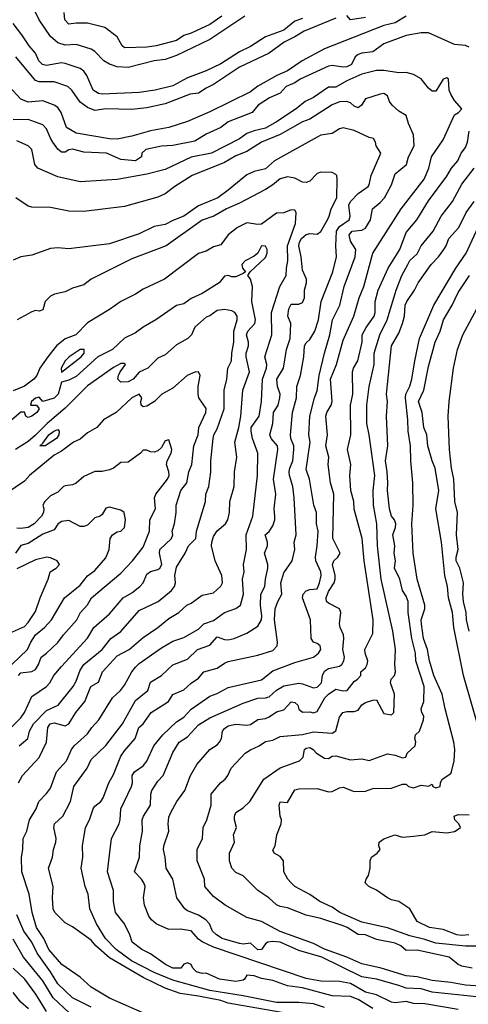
# Model space of a CAD drawing. Header units: metres. Extents: x -46681 to -43747, y -240911 to -237677.
# Tile 300 of 656: x -44973 to -44912, y -239623 to -239490. Entities that reach past the tile are written whole.
import ezdxf

# ---------------------------------------------------------------- set-up
doc = ezdxf.new("R2010")
doc.units = ezdxf.units.M
doc.layers.add('CONTOUR_INDEX', color=1, linetype='Continuous')
doc.layers.add('CONTOUR_INTER', color=3, linetype='Continuous')

msp = doc.modelspace()

# ---------------------------------------------------------------- linework, layer by layer
at = {"layer": 'CONTOUR_INDEX'}
for points, elevation in [([(-44945.47, -239490.02), (-44947.1, -239491.12), (-44949.6, -239492.31), (-44950.6, -239492.63), (-44951.6, -239493.28), (-44954.32, -239494.02), (-44955.6, -239494.21), (-44958.6, -239494.28), (-44958.92, -239494.02), (-44959.6, -239492.82), (-44961.23, -239491.52), (-44963.6, -239490.95), (-44965.1, -239490.96), (-44966.1, -239491.11), (-44966.64, -239490.52), (-44966.74, -239489.52)], 90), ([(-44912.1, -239494.18), (-44912.6, -239493.99), (-44914.1, -239493.85), (-44917.6, -239492.28), (-44918.6, -239492.26), (-44920.6, -239492.62), (-44923.6, -239493.73), (-44925.1, -239494.84), (-44926.6, -239495), (-44927.1, -239495.19), (-44927.49, -239495.52), (-44927.99, -239496.52), (-44928.6, -239496.83), (-44929.1, -239496.88), (-44930.6, -239496.66), (-44931.1, -239496.77), (-44934.89, -239498.52), (-44935.6, -239499.01), (-44936.77, -239499.52), (-44937.6, -239500.41), (-44939.03, -239501.02), (-44940.55, -239502.02), (-44941.37, -239503.02), (-44944.6, -239504.26), (-44945.6, -239505.04), (-44947.6, -239505.94), (-44949.1, -239506.89), (-44952.1, -239507.46), (-44953.6, -239507.55), (-44955.72, -239508.02), (-44956.24, -239508.52), (-44956.29, -239509.02), (-44957.1, -239509.53), (-44959.1, -239509.36), (-44961.04, -239508.52), (-44964.1, -239508.35), (-44965.6, -239507.96), (-44966.1, -239508.06), (-44966.6, -239508.36), (-44967.1, -239508.39), (-44967.6, -239507.97), (-44968.26, -239507.02), (-44968.6, -239506.5), (-44969.1, -239505.2), (-44969.6, -239504.69), (-44971.6, -239503.98), (-44973.6, -239503.99)], 85), ([(-44911.1, -239622.38), (-44917.1, -239621.76), (-44918.6, -239621.32), (-44920.6, -239621.24), (-44921.6, -239620.85), (-44924.6, -239620.02), (-44926.6, -239619.7), (-44931.97, -239617.02), (-44935.1, -239616.12), (-44937.6, -239615.02), (-44938.6, -239614.93), (-44939.26, -239615.02), (-44939.6, -239615.23), (-44940.1, -239616.02), (-44940.6, -239616.05), (-44941.6, -239615.16), (-44942.6, -239615.27), (-44943.1, -239615.2), (-44945.42, -239614.52), (-44946.2, -239614.02), (-44946.72, -239613.52), (-44947.12, -239612.52), (-44947.62, -239612.02), (-44948.6, -239611.37), (-44950.1, -239610.79), (-44950.48, -239610.52), (-44951.55, -239609.02), (-44952.1, -239606.52), (-44952.97, -239605.02), (-44953.11, -239603.52), (-44953.34, -239602.52), (-44953.29, -239602.02), (-44952.64, -239600.02), (-44952.73, -239599.02), (-44952.6, -239598.16), (-44952.37, -239597.52), (-44951.52, -239596.02), (-44950.45, -239594.52), (-44949.68, -239592.52), (-44948.86, -239591.02), (-44947.1, -239589.01), (-44946.1, -239588.37), (-44945.8, -239588.02), (-44945.51, -239587.52), (-44945.37, -239586.52), (-44945.1, -239586.15), (-44944.6, -239585.83), (-44943.6, -239585.59), (-44942.1, -239585.73), (-44941.6, -239585.61), (-44940.6, -239584.96), (-44939.6, -239584.8), (-44939.1, -239584.6), (-44938.1, -239583.91), (-44937.1, -239583.63), (-44936.1, -239582.58), (-44935.6, -239582.65), (-44935.23, -239583.02), (-44935.1, -239583.57), (-44934.6, -239583.98), (-44933.6, -239583.9), (-44933.1, -239584.05), (-44932.6, -239583.87), (-44931.59, -239582.02), (-44931.1, -239581.52), (-44930.1, -239580.88), (-44929.1, -239581.09), (-44928.58, -239581.02), (-44927.6, -239579.81), (-44927.15, -239579.52), (-44926.72, -239579.02), (-44926.7, -239578.52), (-44926.1, -239577.96), (-44925.86, -239577.52), (-44925.76, -239577.02), (-44926.13, -239576.02), (-44926.18, -239575.52), (-44925.1, -239573.36), (-44925.07, -239571.52), (-44926.29, -239563.52), (-44926.53, -239560.52), (-44927.6, -239556.57), (-44927.68, -239555.52), (-44928.06, -239554.02), (-44928.21, -239552.02), (-44928.09, -239550.52), (-44928.51, -239548.52), (-44928.09, -239546.52), (-44928.13, -239542.52), (-44927.78, -239541.02), (-44927.83, -239538.02), (-44927.73, -239537.52), (-44927.11, -239536.52), (-44926.56, -239534.02), (-44926.54, -239533.02), (-44926.02, -239532.02), (-44924.94, -239530.52), (-44924.8, -239530.02), (-44924.79, -239528.52), (-44924.39, -239527.02), (-44923.01, -239524.02), (-44921.45, -239521.52), (-44920.6, -239519.22), (-44919.15, -239517.52), (-44917.6, -239514.92), (-44915.1, -239511.59), (-44914.5, -239510.52), (-44913.65, -239509.52), (-44913.17, -239508.52), (-44912.6, -239507.74), (-44912.34, -239507.02), (-44912.12, -239505.52)], 85), ([(-44955.1, -239625.02), (-44960.6, -239622.59), (-44963.1, -239621.1), (-44964.6, -239619.76), (-44967.03, -239618.02), (-44968.8, -239616.02), (-44969.48, -239614.52), (-44970.46, -239613.02), (-44971.07, -239611.02), (-44971.47, -239608.52), (-44972.44, -239605.52), (-44972.49, -239603.52), (-44972.32, -239602.52), (-44972.28, -239601.02), (-44971.79, -239600.02), (-44971.4, -239598.52), (-44970.52, -239597.02), (-44970.15, -239596.02), (-44969.1, -239594.93), (-44968.6, -239594.22), (-44967.78, -239592.02), (-44966.41, -239590.52), (-44965.76, -239589.02), (-44965.39, -239588.52), (-44963.6, -239586.91), (-44962.99, -239586.02), (-44962.06, -239585.02), (-44960.2, -239582.02), (-44959.15, -239581.02), (-44958.6, -239580.31), (-44957.61, -239578.52), (-44957.1, -239577.87), (-44956.6, -239577.4), (-44953.6, -239575.29), (-44952.1, -239574.39), (-44950.6, -239573.88), (-44948.6, -239572.74), (-44947.88, -239572.02), (-44946.6, -239571.61), (-44945.1, -239570.53), (-44943.6, -239569.98), (-44942.95, -239569.52), (-44942.55, -239568.02), (-44942.68, -239566.02), (-44942.46, -239565.02), (-44942.56, -239564.02), (-44942.13, -239562.02), (-44942.17, -239560.02), (-44941.3, -239557.52), (-44940.66, -239552.02), (-44940.61, -239549.02), (-44941.31, -239547.02), (-44941.53, -239546.02), (-44941.5, -239545.52), (-44940.42, -239544.02), (-44940.11, -239542.02), (-44940, -239539.02), (-44939.46, -239537.52), (-44939.4, -239537.02), (-44939.67, -239536.02), (-44938.71, -239533.02), (-44938.75, -239530.02), (-44937.66, -239526.52), (-44936.79, -239525.02), (-44936.76, -239524.02), (-44936.55, -239523.02), (-44936.61, -239521.02), (-44935.54, -239518.02), (-44935.42, -239516.52), (-44935.6, -239516.22), (-44936.1, -239516.15), (-44937.1, -239516.54), (-44938.1, -239516.62), (-44940.1, -239518.08), (-44940.6, -239518.15), (-44942.1, -239517.93), (-44943.35, -239518.52), (-44944.6, -239519.52), (-44945.6, -239520.87), (-44946.6, -239521.14), (-44947.6, -239521.73), (-44948.6, -239522.03), (-44953.2, -239525.52), (-44956.1, -239526.87), (-44957.1, -239527.53), (-44959.1, -239528.51), (-44960.6, -239529.62), (-44963.6, -239531.39), (-44965.18, -239533.02), (-44966.6, -239533.57), (-44967.77, -239534.52), (-44968.95, -239536.02), (-44970.02, -239537.52), (-44970.41, -239538.52), (-44970.82, -239539.02), (-44972.1, -239539.98), (-44973.6, -239540.57)], 80), ([(-44912.12, -239573.02), (-44912.48, -239571.52), (-44912.53, -239570.52), (-44912.85, -239569.02), (-44912.95, -239568.02), (-44912.87, -239566.52), (-44913.36, -239564.52), (-44913.84, -239563.52), (-44913.85, -239563.02), (-44913.57, -239562.02), (-44913.83, -239560.02), (-44913.69, -239557.02), (-44914.05, -239555.52), (-44914.16, -239552.52), (-44914.48, -239551.02), (-44914.77, -239548.52), (-44914.95, -239544.02), (-44914.82, -239542.02), (-44914.2, -239537.52), (-44913.67, -239535.02), (-44912.98, -239533.02), (-44911.07, -239529.52)], 90), ([(-44973.78, -239577.52), (-44971.68, -239575.52), (-44971.24, -239574.52), (-44970.61, -239573.52), (-44969.38, -239572.52), (-44968.44, -239571.52), (-44966.69, -239568.52), (-44964.6, -239566.8), (-44963.6, -239565.58), (-44962.6, -239564.82), (-44961.1, -239563.11), (-44960.68, -239562.02), (-44960.51, -239560.52), (-44960.23, -239560.02), (-44959.6, -239559.64), (-44959.1, -239559.54), (-44958.58, -239559.02), (-44958.46, -239558.02), (-44958.65, -239557.02), (-44959.1, -239556.68), (-44960.6, -239556.29), (-44961.1, -239556.44), (-44961.6, -239557.29), (-44961.87, -239557.52), (-44962.6, -239557.74), (-44963.6, -239558.7), (-44964.1, -239558.91), (-44964.6, -239558.9), (-44966.1, -239558.09), (-44967.1, -239558.24), (-44967.6, -239558.6), (-44968.1, -239559.33), (-44969.6, -239559.93), (-44971.6, -239561.18), (-44972.6, -239561.48), (-44973.32, -239562.52)], 75)]:
    msp.add_lwpolyline(points, dxfattribs=dict(at, elevation=elevation))
at = {"layer": 'CONTOUR_INTER'}
for points, elevation in [([(-44942.36, -239490.02), (-44947.1, -239493.15), (-44951.6, -239495.34), (-44953.1, -239495.86), (-44954.6, -239496.05), (-44958.1, -239496.95), (-44959.6, -239496.85), (-44960.6, -239496.48), (-44961.4, -239496.02), (-44962.6, -239494.78), (-44963.1, -239494.46), (-44965.1, -239493.84), (-44966.6, -239493.93), (-44967.6, -239493.62), (-44968.6, -239492.74), (-44970.11, -239490.52), (-44971.79, -239487.02)], 89), ([(-44920.6, -239490.01), (-44922.1, -239490.93), (-44923.6, -239491.28), (-44931.6, -239494.4), (-44934.61, -239496.02), (-44936.6, -239497.37), (-44938.04, -239498.02), (-44940.6, -239499.46), (-44941.6, -239500.23), (-44947.1, -239502.91), (-44950.1, -239504.22), (-44952.6, -239505.02), (-44955.1, -239505.51), (-44957.6, -239506.23), (-44959.6, -239506.6), (-44960.6, -239506.56), (-44965.1, -239505.81), (-44966.42, -239505.02), (-44967.14, -239503.02), (-44967.6, -239502.32), (-44968.08, -239502.02), (-44969.6, -239501.46), (-44971.6, -239501.61), (-44972.6, -239501.2), (-44974.14, -239499.52)], 86), ([(-44934.6, -239490.31), (-44935.6, -239490.69), (-44937.1, -239491.88), (-44939.6, -239492.79), (-44941.6, -239494.11), (-44943.1, -239494.84), (-44945.6, -239496.46), (-44947.6, -239497.39), (-44950.1, -239498.35), (-44952.1, -239499.4), (-44954.44, -239500.02), (-44956.6, -239500.33), (-44961.6, -239500.53), (-44962.1, -239500.45), (-44962.82, -239500.02), (-44963.7, -239498.02), (-44964.1, -239497.44), (-44964.6, -239497.06), (-44966.6, -239496.39), (-44967.1, -239496.33), (-44969.1, -239496.65), (-44969.65, -239496.52), (-44970.16, -239496.02), (-44970.61, -239495.02), (-44971.48, -239494.02), (-44972.44, -239492.52), (-44973.6, -239491.02)], 88), ([(-44930.1, -239490.29), (-44934.37, -239492.02), (-44935.6, -239492.81), (-44937.06, -239493.52), (-44939.1, -239494.99), (-44943.1, -239496.9), (-44946.6, -239499.23), (-44947.6, -239499.72), (-44948.6, -239500.4), (-44949.74, -239500.52), (-44953.1, -239501.83), (-44955.6, -239502.38), (-44957.6, -239502.61), (-44961.1, -239502.53), (-44962.6, -239502.74), (-44963.6, -239502.34), (-44964.6, -239501.62), (-44965.72, -239500.02), (-44966.25, -239499.52), (-44968.1, -239498.87), (-44970.1, -239498.88), (-44970.6, -239498.7), (-44973.24, -239495.52)], 87), ([(-44926.1, -239490.17), (-44928.1, -239490.52), (-44928.6, -239489.92)], 87), ([(-44913.6, -239624.09), (-44918.1, -239623.35), (-44919.6, -239623.29), (-44920.6, -239623.01), (-44922.1, -239623.19), (-44922.6, -239623.13), (-44924.6, -239622.12), (-44926.1, -239621.75), (-44928.1, -239620.61), (-44929.6, -239620.31), (-44932.1, -239620.26), (-44934.1, -239619.94), (-44946.6, -239615.71), (-44948.1, -239614.96), (-44948.6, -239614.59), (-44949.6, -239613.5), (-44951.1, -239613.28), (-44952.6, -239613.3), (-44954.31, -239612.52), (-44954.94, -239612.02), (-44955.3, -239611.52), (-44955.9, -239610.02), (-44956.03, -239609.02), (-44955.83, -239607.52), (-44955.98, -239607.02), (-44956.29, -239606.52), (-44957.25, -239605.52), (-44956.59, -239603.52), (-44956.53, -239602.02), (-44956.16, -239600.02), (-44956.21, -239598.52), (-44956.03, -239598.02), (-44955.11, -239596.52), (-44955.04, -239595.02), (-44954.9, -239594.52), (-44954.1, -239593.29), (-44953.38, -239592.52), (-44952.1, -239589.39), (-44951.23, -239588.02), (-44950.1, -239587.31), (-44948.6, -239585.66), (-44947.1, -239584.75), (-44942.6, -239582.75), (-44940.6, -239582.07), (-44939.6, -239582.05), (-44939.1, -239581.88), (-44938.1, -239581), (-44937.1, -239580.42), (-44935.1, -239580.07), (-44934.6, -239580.13), (-44933.1, -239580.68), (-44932.6, -239580.57), (-44932.04, -239580.02), (-44931.91, -239579.02), (-44931.6, -239578.45), (-44931.1, -239578.06), (-44929.6, -239577.77), (-44929.29, -239577.52), (-44929.01, -239577.02), (-44928.92, -239576.52), (-44929.15, -239575.52), (-44929, -239574.02), (-44929.07, -239573.52), (-44929.51, -239572.52), (-44929.59, -239572.02), (-44929.4, -239570.52), (-44929.61, -239570.02), (-44931.1, -239569.27), (-44931.33, -239569.02), (-44931.39, -239568.52), (-44931.1, -239567.69), (-44930.33, -239566.52), (-44930.16, -239566.02), (-44930.17, -239565.52), (-44930.55, -239564.02), (-44930.35, -239563.52), (-44929.8, -239563.02), (-44929.51, -239562.52), (-44930.48, -239560.52), (-44930.36, -239554.52), (-44930.79, -239553.02), (-44931.13, -239550.52), (-44931.04, -239549.52), (-44931.44, -239548.02), (-44931.22, -239546.52), (-44931.44, -239544.02), (-44931.29, -239543.52), (-44930.7, -239542.52), (-44930.57, -239542.02), (-44930.81, -239539.02), (-44929.98, -239537.02), (-44929.1, -239533.76), (-44927.67, -239530.52), (-44926.95, -239528.02), (-44926.32, -239526.52), (-44925.11, -239522.02), (-44921.26, -239516.02), (-44918.19, -239512.02), (-44917.54, -239510.52), (-44917.19, -239509.02), (-44915.6, -239506.72), (-44914.1, -239503.33), (-44913.55, -239503.02), (-44913.1, -239502.52), (-44914.1, -239501.39), (-44914.6, -239500.52), (-44914.82, -239500.02), (-44914.89, -239498.52), (-44915.1, -239498.32), (-44915.6, -239498.53), (-44916.6, -239500.13), (-44917.1, -239500.15), (-44917.6, -239499.72), (-44918.6, -239498.47), (-44919.6, -239497.88), (-44920.6, -239497.63), (-44921.6, -239497.66), (-44923.6, -239497.35), (-44924.6, -239497.35), (-44926.6, -239497.85), (-44928.6, -239498.74), (-44930.1, -239499.61), (-44931.1, -239499.6), (-44933.1, -239500.99), (-44934.21, -239501.52), (-44935.46, -239502.52), (-44938.1, -239504.29), (-44939.6, -239505.12), (-44941.1, -239505.49), (-44942.1, -239505.87), (-44943.1, -239506.57), (-44946.87, -239508.52), (-44949.6, -239509.03), (-44953.1, -239510.7), (-44955.6, -239511.33), (-44959.6, -239512.08), (-44964.6, -239512.39), (-44967.6, -239511.7), (-44970.28, -239510.52), (-44970.68, -239510.02), (-44971.09, -239508.02), (-44971.6, -239507.52), (-44973.1, -239506.86)], 84), ([(-44925.1, -239623.96), (-44927.1, -239622.76), (-44928.1, -239622.34), (-44930.6, -239622.26), (-44934.6, -239621.19), (-44936.6, -239620.91), (-44938.6, -239620.17), (-44940.1, -239619.93), (-44941.1, -239619.57), (-44942.1, -239619.46), (-44942.39, -239620.02), (-44942.6, -239620.14), (-44943.6, -239620.31), (-44945.79, -239620.02), (-44947.6, -239619.22), (-44948.1, -239619.24), (-44948.88, -239619.02), (-44949.37, -239618.52), (-44949.61, -239618.02), (-44950.1, -239617.8), (-44950.6, -239617.98), (-44951, -239618.52), (-44952.1, -239618.53), (-44953.08, -239618.02), (-44955.1, -239616.61), (-44956.26, -239616.02), (-44957.55, -239615.02), (-44957.88, -239614.02), (-44958.61, -239612.52), (-44959.81, -239611.02), (-44960.09, -239609.52), (-44960.1, -239608.02), (-44960.9, -239605.52), (-44960.34, -239601.02), (-44959.33, -239599.02), (-44959.19, -239598.52), (-44959.09, -239597.02), (-44957.66, -239594.02), (-44957.54, -239593.52), (-44957.57, -239592.52), (-44957.26, -239592.02), (-44956.1, -239591.19), (-44955.6, -239590.58), (-44954.63, -239588.52), (-44953.42, -239587.02), (-44951.6, -239585.28), (-44950.6, -239584.62), (-44949.6, -239583.56), (-44947.1, -239581.81), (-44946.1, -239581.44), (-44944.6, -239580.64), (-44940.1, -239579.59), (-44938.6, -239578.37), (-44935.6, -239577.25), (-44933.11, -239576.52), (-44932.45, -239576.02), (-44932.11, -239575.52), (-44932.21, -239575.02), (-44932.6, -239574.69), (-44933.1, -239574.52), (-44933.41, -239574.02), (-44933.49, -239571.52), (-44934.57, -239568.52), (-44934.5, -239568.02), (-44934.1, -239567.59), (-44933.6, -239567.41), (-44932.6, -239567.31), (-44932.28, -239566.52), (-44932.09, -239565.52), (-44932.1, -239565.01), (-44932.81, -239563.52), (-44932.85, -239563.02), (-44932.59, -239561.52), (-44932.47, -239559.52), (-44932.7, -239558.52), (-44932.71, -239557.02), (-44933.06, -239556.02), (-44933.66, -239552.52), (-44934.1, -239551.2), (-44933.57, -239547.52), (-44933.72, -239546.52), (-44933.59, -239544.02), (-44932.99, -239541.52), (-44932.6, -239540.61), (-44932.32, -239538.52), (-44931.64, -239535.52), (-44930.89, -239533.02), (-44930.53, -239531.02), (-44929.54, -239529.02), (-44928.98, -239526.52), (-44927.49, -239522.52), (-44927.38, -239521.52), (-44928.1, -239520.37), (-44928.29, -239519.52), (-44927.87, -239519.02), (-44926.6, -239518.88), (-44926.1, -239518.62), (-44925.42, -239517.52), (-44925.14, -239516.02), (-44924.1, -239515.18), (-44923.54, -239514.52), (-44922.6, -239512.8), (-44922.1, -239511.3), (-44920.54, -239510.02), (-44920.28, -239509.02), (-44919.52, -239507.52), (-44919.6, -239506.02), (-44920.3, -239504.52), (-44920.6, -239503.41), (-44921.6, -239502.84), (-44922.5, -239502.02), (-44922.83, -239501.52), (-44923.1, -239500.76), (-44923.6, -239500.47), (-44924.1, -239500.56), (-44926.1, -239501.16), (-44926.63, -239502.02), (-44927.1, -239502.39), (-44927.6, -239502.17), (-44928.1, -239501.71), (-44928.6, -239501.51), (-44929.6, -239501.59), (-44930.6, -239501.98), (-44933.6, -239503.93), (-44934.6, -239504.29), (-44937.6, -239505.98), (-44940.13, -239507.02), (-44942.1, -239508.28), (-44943.6, -239508.86), (-44945.1, -239509.75), (-44949.45, -239511.52), (-44951.83, -239513.02), (-44953.1, -239514.01), (-44954.1, -239514.43), (-44958.6, -239515.72), (-44964.1, -239516.38), (-44966.1, -239516.32), (-44968.6, -239515.85), (-44971.1, -239515.78), (-44971.6, -239515.65), (-44973.26, -239514.52)], 83), ([(-44931.6, -239623.83), (-44933.1, -239623.32), (-44935.1, -239623.18), (-44938.1, -239623.18), (-44942.6, -239622.28), (-44947.1, -239621.55), (-44952.1, -239620.13), (-44954.6, -239619.1), (-44957.65, -239617.52), (-44959.73, -239616.02), (-44961.15, -239614.52), (-44962.36, -239612.52), (-44963.29, -239610.52), (-44963.49, -239608.52), (-44963.91, -239607.52), (-44964.43, -239605.02), (-44964.23, -239603.52), (-44964.26, -239602.02), (-44963.84, -239599.52), (-44963.3, -239598.52), (-44962.83, -239597.02), (-44962.6, -239596.64), (-44961.8, -239596.02), (-44961.48, -239595.52), (-44960.73, -239593.52), (-44960.1, -239592.36), (-44959.1, -239589.92), (-44958.6, -239589.17), (-44957.16, -239587.52), (-44956.66, -239586.02), (-44956.06, -239585.52), (-44954.98, -239584.02), (-44952.66, -239582.52), (-44952.1, -239581.6), (-44950.6, -239580.95), (-44949.6, -239580.04), (-44948.6, -239579.38), (-44947.88, -239578.52), (-44946.1, -239578.02), (-44945.1, -239577.33), (-44944.6, -239577.13), (-44940.6, -239576.29), (-44938.6, -239575.62), (-44938.01, -239575.02), (-44937.98, -239574.52), (-44938.35, -239571.52), (-44938.27, -239570.02), (-44937.93, -239569.02), (-44937.39, -239568.02), (-44937.49, -239566.52), (-44937.1, -239565.14), (-44935.99, -239563.52), (-44935.62, -239562.02), (-44935.7, -239561.02), (-44935.43, -239560.02), (-44935.7, -239555.02), (-44935.89, -239553.52), (-44936.33, -239552.02), (-44936.37, -239551.52), (-44936.3, -239551.02), (-44935.9, -239550.02), (-44935.76, -239548.52), (-44935.76, -239548.02), (-44936.15, -239547.02), (-44936.19, -239546.52), (-44935.93, -239543.52), (-44935.38, -239541.52), (-44935.33, -239540.02), (-44934.84, -239538.52), (-44934.4, -239536.02), (-44934.32, -239534.52), (-44934.1, -239534.12), (-44933.6, -239533.66), (-44932.92, -239532.52), (-44932.45, -239531.02), (-44932.09, -239528.52), (-44930.5, -239524.52), (-44930, -239522.52), (-44930.08, -239521.02), (-44929.99, -239519.02), (-44929.6, -239518.41), (-44928.31, -239517.52), (-44928.15, -239517.02), (-44928.32, -239515.52), (-44928.11, -239515.02), (-44927.1, -239513.93), (-44925.73, -239513.02), (-44925.6, -239512.79), (-44925.31, -239511.52), (-44924, -239508.52), (-44924.65, -239507.52), (-44924.75, -239507.02), (-44925.03, -239506.52), (-44925.6, -239506.4), (-44927.6, -239505.43), (-44929.1, -239505.1), (-44929.6, -239505.23), (-44930.6, -239505.83), (-44932.1, -239506.09), (-44932.6, -239506.34), (-44938.37, -239509.52), (-44939.6, -239510.63), (-44941.1, -239510.97), (-44942.1, -239511.41), (-44944.62, -239513.52), (-44946.02, -239514.52), (-44948.6, -239515.63), (-44950.6, -239517.02), (-44952.1, -239517.58), (-44953.1, -239518.12), (-44954.6, -239518.4), (-44956.6, -239519.38), (-44960.6, -239520.74), (-44966.1, -239521.41), (-44967.6, -239521.29), (-44968.6, -239521.39), (-44971.1, -239522.28), (-44972.56, -239522.52), (-44973.6, -239522.94)], 82), ([(-44910.6, -239620.95), (-44912.6, -239620.82), (-44914.6, -239620.45), (-44917.1, -239620.19), (-44919.1, -239619.68), (-44920.6, -239619.56), (-44923.96, -239618.52), (-44926.6, -239617.93), (-44928.6, -239617.02), (-44931.6, -239615.94), (-44933.1, -239615.2), (-44937.6, -239613.57), (-44940.1, -239612.22), (-44942.1, -239611.69), (-44945.04, -239610.02), (-44946.6, -239608.83), (-44947.74, -239607.52), (-44947.82, -239606.52), (-44948.8, -239604.02), (-44948.78, -239602.52), (-44948.07, -239601.02), (-44947.98, -239599.52), (-44947.5, -239598.52), (-44946.89, -239596.52), (-44946.89, -239595.02), (-44945.64, -239593.52), (-44945.03, -239593.02), (-44944.66, -239592.52), (-44944.22, -239591.52), (-44942.31, -239589.52), (-44941.6, -239589.03), (-44940.43, -239588.52), (-44939.6, -239587.92), (-44938.6, -239587.73), (-44937.6, -239587.23), (-44934.6, -239586.97), (-44933.1, -239586.63), (-44930.6, -239586.8), (-44930.1, -239586.48), (-44929.6, -239584.63), (-44929.16, -239584.02), (-44928.6, -239583.87), (-44927.6, -239583.89), (-44927.1, -239583.69), (-44926.6, -239582.96), (-44926.1, -239582.64), (-44925.1, -239582.34), (-44924.6, -239582.29), (-44923.6, -239584.14), (-44922.6, -239584.33), (-44922.25, -239584.02), (-44922.16, -239581.52), (-44922.73, -239580.02), (-44922.62, -239579.52), (-44922.17, -239579.02), (-44922.03, -239578.52), (-44922.14, -239577.52), (-44922.06, -239575.52), (-44922.41, -239573.02), (-44923.98, -239566.02), (-44924.46, -239561.52), (-44924.56, -239558.52), (-44925, -239556.02), (-44925.06, -239554.02), (-44924.85, -239552.02), (-44925.59, -239546.52), (-44925.93, -239545.02), (-44925.93, -239542.52), (-44925.6, -239540.02), (-44924.9, -239537.02), (-44924.94, -239535.52), (-44924.17, -239533.02), (-44923.15, -239531.02), (-44921.96, -239527.02), (-44921.17, -239525.02), (-44920.4, -239523.52), (-44920.1, -239522.99), (-44919.1, -239522.08), (-44918.58, -239521.02), (-44916.94, -239519.02), (-44915.88, -239517.02), (-44914.35, -239515.02), (-44913.1, -239512.67), (-44911.44, -239510.52)], 86), ([(-44936.6, -239624.66), (-44944.6, -239623.24), (-44945.6, -239622.91), (-44948.6, -239622.29), (-44951.1, -239621.96), (-44953.1, -239621.21), (-44956.1, -239619.77), (-44960.6, -239617.14), (-44962.47, -239615.52), (-44963.1, -239614.74), (-44965.6, -239612.96), (-44966.6, -239612.41), (-44967.98, -239611.02), (-44968.22, -239610.52), (-44968.32, -239609.02), (-44968.23, -239607.52), (-44968.83, -239605.02), (-44968.29, -239603.52), (-44968.19, -239602.52), (-44967.88, -239601.52), (-44967.83, -239601.02), (-44968.13, -239599.52), (-44968.03, -239599.02), (-44966.93, -239598.02), (-44965.87, -239596.02), (-44965.44, -239594.02), (-44963.62, -239591.52), (-44963.1, -239590.37), (-44961.1, -239588.46), (-44958.86, -239585.52), (-44957.1, -239582.4), (-44955.46, -239581.02), (-44955.1, -239579.93), (-44953.6, -239579), (-44952.1, -239577.57), (-44950.1, -239576.79), (-44948.77, -239575.52), (-44947.1, -239574.91), (-44946.1, -239573.78), (-44945.1, -239574.15), (-44944.6, -239574.19), (-44943.82, -239574.02), (-44942.1, -239573.31), (-44940.6, -239572.37), (-44940.11, -239571.52), (-44940.06, -239571.02), (-44940.26, -239569.52), (-44940.19, -239568.02), (-44939.67, -239567.02), (-44939.6, -239566.02), (-44939.26, -239564.52), (-44939.26, -239564.02), (-44939.72, -239562.52), (-44939.31, -239561.52), (-44939.3, -239561.02), (-44939.63, -239560.02), (-44939.1, -239559.59), (-44938.6, -239558.81), (-44938.33, -239558.02), (-44938.3, -239557.52), (-44938.41, -239556.52), (-44938.17, -239554.52), (-44938.51, -239552.52), (-44937.93, -239548.52), (-44937.97, -239548.02), (-44938.82, -239547.02), (-44939, -239546.52), (-44938.6, -239545.02), (-44938.48, -239543.52), (-44937.88, -239542.52), (-44937.64, -239541.52), (-44937.59, -239541.02), (-44937.98, -239540.02), (-44938.06, -239539.02), (-44937.15, -239537.52), (-44936.76, -239535.02), (-44936.24, -239533.52), (-44936.18, -239531.52), (-44936.58, -239530.52), (-44936.43, -239529.52), (-44936.1, -239528.89), (-44935.1, -239528.89), (-44934.6, -239528.65), (-44934.32, -239528.02), (-44934.31, -239527.02), (-44934.07, -239526.02), (-44934.06, -239525.52), (-44934.6, -239524.28), (-44934.75, -239522.52), (-44935.08, -239521.02), (-44935, -239520.52), (-44934.72, -239520.02), (-44934.1, -239519.5), (-44933.6, -239519.37), (-44932.6, -239519.42), (-44932.1, -239519.1), (-44931.22, -239517.52), (-44930.97, -239517.02), (-44930.72, -239516.02), (-44929.95, -239514.52), (-44929.9, -239512.02), (-44929.97, -239511.52), (-44930.1, -239511.38), (-44930.6, -239511.12), (-44932.1, -239511.07), (-44932.6, -239511.25), (-44933.6, -239512.28), (-44934.1, -239512.48), (-44934.6, -239512.42), (-44935.6, -239511.86), (-44936.6, -239511.68), (-44937.6, -239511.95), (-44938.6, -239512.78), (-44939.6, -239513.4), (-44943.1, -239515.26), (-44944.83, -239516.02), (-44946.56, -239517.02), (-44948.1, -239517.55), (-44952.98, -239521.02), (-44957.6, -239522.79), (-44963.1, -239525.53), (-44964.1, -239526.29), (-44965.6, -239526.71), (-44966.6, -239527.24), (-44968.03, -239527.52), (-44968.6, -239527.8), (-44969.3, -239528.52), (-44969.6, -239529.64), (-44970.1, -239529.84), (-44970.6, -239529.76), (-44971.1, -239529.91), (-44973.09, -239531.02)], 81), ([(-44911.7, -239618.52), (-44913.1, -239618.27), (-44913.6, -239618.03), (-44914.81, -239617.02), (-44919.1, -239616.09), (-44920.6, -239616.16), (-44921.33, -239615.52), (-44922.1, -239615.16), (-44924.6, -239614.66), (-44926.1, -239614.04), (-44927.1, -239613.97), (-44928.55, -239613.02), (-44929.1, -239612.82), (-44932.1, -239611.84), (-44934.1, -239611.39), (-44936.6, -239610.37), (-44937.6, -239610.2), (-44938.1, -239609.96), (-44939.11, -239609.02), (-44940.6, -239608.06), (-44942.6, -239606.05), (-44943.6, -239605.61), (-44944.13, -239605.02), (-44944.42, -239604.02), (-44944.44, -239603.02), (-44943.77, -239601.52), (-44943.91, -239600.52), (-44943.48, -239599.52), (-44943.76, -239598.52), (-44943.78, -239598.02), (-44943.6, -239597.52), (-44942.6, -239596.89), (-44941.7, -239596.02), (-44939.81, -239593.02), (-44937.6, -239591.46), (-44934.98, -239590.52), (-44934.5, -239590.02), (-44934.3, -239589.02), (-44934.1, -239588.84), (-44933.6, -239588.75), (-44933.16, -239589.02), (-44932.72, -239589.52), (-44931.6, -239590.16), (-44931.1, -239590.2), (-44930.6, -239589.91), (-44930.1, -239589.86), (-44928.1, -239590.42), (-44926.6, -239590.27), (-44925.6, -239590.47), (-44923.1, -239589.6), (-44922.1, -239589.75), (-44921.1, -239590.14), (-44920.65, -239590.02), (-44920.45, -239589.52), (-44919.4, -239588.52), (-44919.31, -239588.02), (-44919.44, -239587.52), (-44919.34, -239587.02), (-44918.82, -239586.52), (-44918.26, -239585.02), (-44918.21, -239584.52), (-44918.49, -239584.02), (-44918.56, -239583.52), (-44918.24, -239582.52), (-44918.16, -239580.52), (-44919.28, -239577.02), (-44919.33, -239576.02), (-44919.82, -239574.02), (-44920.33, -239570.52), (-44920.35, -239569.02), (-44920.6, -239568.31), (-44921.1, -239567.52), (-44921.44, -239566.02), (-44922.16, -239564.52), (-44922.04, -239563.52), (-44922.23, -239562.52), (-44922.13, -239561.52), (-44922.42, -239560.02), (-44922.05, -239559.02), (-44922, -239558.52), (-44922.16, -239558.02), (-44922.6, -239557.49), (-44922.87, -239556.52), (-44923.14, -239554.02), (-44923.07, -239553.02), (-44923.15, -239551.52), (-44923.37, -239550.02), (-44923.07, -239548.02), (-44923.26, -239544.02), (-44923.12, -239542.02), (-44923.25, -239541.02), (-44922.6, -239534.52), (-44921.6, -239532.79), (-44921.08, -239531.52), (-44920.85, -239530.52), (-44920.72, -239529.02), (-44920.53, -239528.52), (-44919.49, -239527.02), (-44918.98, -239526.02), (-44917.21, -239523.52), (-44916.25, -239522.52), (-44915.51, -239521.52), (-44915.19, -239521.02), (-44914.83, -239520.02), (-44913.52, -239518.52), (-44912.5, -239516.52), (-44911.44, -239515.02)], 87), ([(-44911.1, -239615.55), (-44912.6, -239615.57), (-44916.6, -239615.15), (-44918.1, -239614.64), (-44920.1, -239614.17), (-44923.1, -239613.08), (-44926.6, -239612.32), (-44929.55, -239611.02), (-44930.6, -239610.3), (-44932.26, -239609.52), (-44933.6, -239608.57), (-44935.6, -239607.51), (-44936.13, -239607.02), (-44936.58, -239606.52), (-44937.09, -239605.52), (-44937.17, -239604.02), (-44937.6, -239603.46), (-44938.42, -239603.02), (-44938.6, -239602.6), (-44938.26, -239602.02), (-44938.07, -239600.52), (-44937.48, -239599.02), (-44937.42, -239598.52), (-44937.61, -239598.02), (-44937.74, -239596.52), (-44937.6, -239596.08), (-44936.6, -239596.14), (-44935.6, -239594.45), (-44935.1, -239594.33), (-44932.6, -239594.29), (-44931.1, -239594.72), (-44930.6, -239594.67), (-44929.6, -239594.17), (-44929.1, -239594.1), (-44927.6, -239594.67), (-44926.1, -239594.65), (-44925.1, -239594.26), (-44922.6, -239594.24), (-44921.1, -239593.67), (-44920.6, -239593.69), (-44920.29, -239594.02), (-44919.6, -239594.16), (-44918.6, -239593.84), (-44917.6, -239593.97), (-44917.1, -239593.67), (-44917, -239594.02), (-44916.6, -239594.18), (-44916.01, -239594.02), (-44915.97, -239593.52), (-44915.74, -239593.02), (-44914.6, -239592.24), (-44914.51, -239592.02), (-44914.15, -239590.52), (-44914.05, -239589.02), (-44914.17, -239588.02), (-44915.35, -239583.52), (-44915.74, -239581.52), (-44916.88, -239579.02), (-44917.44, -239577.02), (-44917.71, -239575.52), (-44918.25, -239574.02), (-44918.55, -239572.02), (-44918.59, -239571.52), (-44918.09, -239570.02), (-44918.1, -239569.52), (-44919.14, -239566.02), (-44919.65, -239562.52), (-44919.86, -239558.52), (-44919.67, -239556.02), (-44919.69, -239553.02), (-44919.97, -239550.02), (-44920.01, -239548.02), (-44920.34, -239546.02), (-44920.37, -239544.52), (-44920.7, -239541.52), (-44920.64, -239541.02), (-44920.1, -239539.95), (-44919.82, -239539.02), (-44919.44, -239536.52), (-44918.79, -239533.52), (-44916.86, -239529.02), (-44913.91, -239524.02), (-44912.51, -239522.02), (-44910.6, -239517.89)], 88), ([(-44972.91, -239593.52), (-44972.35, -239592.52), (-44970.1, -239590.07), (-44969.14, -239588.02), (-44968.96, -239586.02), (-44968.61, -239585.52), (-44968.1, -239585.39), (-44966.6, -239585.83), (-44966.1, -239585.54), (-44965.15, -239584.02), (-44963.95, -239582.52), (-44963.12, -239580.52), (-44962.1, -239579.9), (-44961.56, -239578.52), (-44959.6, -239576.34), (-44957.97, -239575.52), (-44956.1, -239573.89), (-44954.1, -239572.52), (-44952.6, -239571.31), (-44951.29, -239570.52), (-44950.17, -239569.52), (-44949.6, -239569.27), (-44948.1, -239568.18), (-44946.6, -239567.85), (-44945.6, -239566.97), (-44945.4, -239566.52), (-44945.45, -239565.52), (-44946.38, -239563.52), (-44946.85, -239561.52), (-44946.81, -239561.02), (-44946.6, -239560.24), (-44946.1, -239559.48), (-44944.99, -239558.52), (-44944.64, -239558.02), (-44944.45, -239557.02), (-44944.37, -239555.52), (-44943.79, -239553.52), (-44943.75, -239551.52), (-44943.44, -239549.52), (-44943.72, -239547.52), (-44943.16, -239545.52), (-44942.89, -239544.02), (-44942.65, -239540.52), (-44941.75, -239538.02), (-44942.17, -239536.02), (-44942.17, -239535.52), (-44941.89, -239534.52), (-44941.89, -239534.02), (-44942.14, -239533.02), (-44941.95, -239532.52), (-44941.02, -239531.52), (-44940.93, -239531.02), (-44941.43, -239528.52), (-44941.32, -239526.52), (-44941.6, -239525.53), (-44941.94, -239525.02), (-44941.65, -239524.52), (-44939.6, -239522.6), (-44939.36, -239522.02), (-44939.35, -239521.52), (-44939.6, -239521.07), (-44940.1, -239521.01), (-44940.63, -239522.02), (-44941.1, -239522.42), (-44942.33, -239523.02), (-44942.77, -239523.52), (-44942.69, -239524.02), (-44942.26, -239524.52), (-44942.6, -239524.74), (-44943.6, -239525.18), (-44944.1, -239525.2), (-44944.6, -239525.04), (-44945.1, -239525.1), (-44945.84, -239526.02), (-44948.1, -239527.45), (-44949.6, -239528.14), (-44950.6, -239528.84), (-44951.6, -239529.08), (-44954.38, -239531.02), (-44956.1, -239531.99), (-44957.1, -239532.77), (-44958.6, -239533.47), (-44960.22, -239535.02), (-44962.21, -239536.02), (-44965.1, -239538.65), (-44966.1, -239539.14), (-44967.1, -239539.4), (-44967.55, -239541.02), (-44968.1, -239541.6), (-44969.6, -239542.04), (-44970.1, -239541.46), (-44970.6, -239541.6), (-44971.14, -239542.02), (-44971.29, -239542.52), (-44970.48, -239542.52), (-44970.12, -239543.02), (-44970.44, -239543.52), (-44971.1, -239544.03), (-44971.6, -239544.18), (-44971.92, -239544.02), (-44972.1, -239543.45), (-44972.6, -239543.45), (-44974.1, -239544.79)], 79), ([(-44910.69, -239586.52), (-44912.87, -239579.02), (-44914.16, -239572.52), (-44914.37, -239570.52), (-44914.88, -239568.52), (-44915.03, -239567.02), (-44915.4, -239565.52), (-44915.85, -239561.02), (-44916.58, -239556.52), (-44916.21, -239554.02), (-44916.68, -239551.02), (-44917.11, -239550.02), (-44917.7, -239548.02), (-44917.82, -239546.52), (-44918.24, -239545.52), (-44918.45, -239543.52), (-44918.95, -239542.02), (-44918.22, -239540.52), (-44917.6, -239537.3), (-44916.69, -239534.02), (-44916.03, -239532.52), (-44915.56, -239531.02), (-44914.38, -239529.02), (-44913.6, -239527.31), (-44912.08, -239525.02)], 89), ([(-44972.81, -239588.52), (-44971.62, -239587.52), (-44971.43, -239586.52), (-44970.86, -239585.52), (-44969.1, -239583.74), (-44967.55, -239583.02), (-44965.54, -239580.52), (-44965.1, -239579.76), (-44964.6, -239578.28), (-44964.09, -239577.52), (-44961.63, -239575.52), (-44960.45, -239574.02), (-44959.1, -239573.09), (-44956.6, -239570.25), (-44954.04, -239569.02), (-44952.24, -239567.52), (-44951.84, -239567.02), (-44951.72, -239566.52), (-44951.81, -239565.52), (-44951.6, -239564.4), (-44950.43, -239562.52), (-44949.96, -239561.52), (-44948.99, -239560.52), (-44948.87, -239559.52), (-44947.69, -239555.52), (-44947.61, -239554.52), (-44947.23, -239553.52), (-44946.94, -239551.52), (-44946.97, -239550.02), (-44946.66, -239547.02), (-44946.57, -239546.52), (-44946.1, -239545.72), (-44945.14, -239543.02), (-44945.17, -239540.52), (-44944.78, -239539.02), (-44944.64, -239537.52), (-44944.15, -239536.52), (-44944.12, -239535.52), (-44943.84, -239534.02), (-44943.85, -239532.52), (-44943.41, -239531.02), (-44943.41, -239530.52), (-44943.7, -239530.02), (-44944.1, -239529.78), (-44945.1, -239529.62), (-44946.1, -239529.75), (-44947.1, -239530.46), (-44947.6, -239530.66), (-44949.1, -239532.01), (-44949.57, -239533.02), (-44950.06, -239533.52), (-44951.6, -239534.39), (-44953.1, -239535.74), (-44954.1, -239536.2), (-44955.47, -239537.52), (-44956.6, -239538.07), (-44957.44, -239539.02), (-44958.1, -239539.37), (-44959.1, -239539.41), (-44959.51, -239539.02), (-44959.42, -239538.52), (-44959.17, -239538.02), (-44958.46, -239537.02), (-44958.6, -239536.89), (-44959.1, -239536.92), (-44960.1, -239537.43), (-44963.6, -239539.91), (-44966.6, -239542.92), (-44969.05, -239545.02), (-44970.6, -239546.58), (-44971.6, -239547.41), (-44973.32, -239548.52)], 78), ([(-44964.6, -239535), (-44966.08, -239536.02), (-44966.58, -239536.52), (-44967.13, -239537.52), (-44967.1, -239538.05), (-44964.44, -239536.02), (-44964.06, -239535.52), (-44964.05, -239535.02), (-44964.6, -239535)], 79), ([(-44975.6, -239587.75), (-44972.6, -239584.72), (-44972.1, -239584.02), (-44971.1, -239581.83), (-44969.1, -239580.52), (-44968.67, -239580.02), (-44968.12, -239579.02), (-44967.1, -239577.78), (-44963.6, -239573.99), (-44962.74, -239572.52), (-44960.6, -239570.7), (-44958.79, -239568.52), (-44957.6, -239567.87), (-44956.52, -239567.02), (-44956.1, -239566.52), (-44955.6, -239565.34), (-44955.1, -239564.98), (-44954.1, -239564.7), (-44953.84, -239564.52), (-44953.58, -239564.02), (-44953.86, -239562.52), (-44953.81, -239562.02), (-44952.27, -239560.52), (-44952.09, -239560.02), (-44952.19, -239559.52), (-44951.85, -239558.52), (-44951.61, -239557.02), (-44951.61, -239556.02), (-44951.02, -239554.02), (-44950.21, -239553.02), (-44949.92, -239551.52), (-44949.52, -239550.52), (-44949.26, -239548.02), (-44948.67, -239546.52), (-44948.59, -239545.52), (-44947.63, -239543.52), (-44947.6, -239542.96), (-44948.57, -239541.52), (-44948.67, -239541.02), (-44948.68, -239540.02), (-44948.41, -239538.52), (-44948.6, -239538.04), (-44949.1, -239538.07), (-44950.13, -239538.52), (-44952.1, -239540.21), (-44953.56, -239541.02), (-44954.54, -239542.02), (-44955.6, -239542.68), (-44956.1, -239542.75), (-44956.34, -239542.52), (-44956.4, -239542.02), (-44956.28, -239541.52), (-44956.6, -239541.06), (-44957.6, -239541.52), (-44959.74, -239543.52), (-44961.44, -239544.52), (-44962.33, -239545.52), (-44963.6, -239546.26), (-44964.6, -239547.13), (-44965.5, -239547.52), (-44967.1, -239548.73), (-44968.1, -239549.29), (-44971.4, -239552.02), (-44972.1, -239552.77), (-44974.6, -239554.49)], 77), ([(-44968.15, -239546.02), (-44967.6, -239545.83), (-44967.42, -239546.02), (-44967.45, -239546.52), (-44967.78, -239547.02), (-44969.31, -239548.02), (-44970, -239548.02), (-44969.6, -239547.66), (-44968.8, -239546.52), (-44968.15, -239546.02)], 78), ([(-44972.91, -239579.02), (-44972.6, -239578.64), (-44971.1, -239578.46), (-44970.6, -239578.22), (-44970.19, -239577.52), (-44969.82, -239576.52), (-44969.1, -239576.02), (-44967.6, -239574.58), (-44966.83, -239573.52), (-44965.05, -239571.52), (-44964.54, -239570.52), (-44963.6, -239569.49), (-44963.03, -239568.52), (-44959.1, -239565.2), (-44957.52, -239563.52), (-44956.1, -239561.69), (-44955.22, -239559.52), (-44955.16, -239558.02), (-44954.43, -239556.52), (-44954.54, -239555.02), (-44954.35, -239554.52), (-44952.82, -239552.52), (-44952.59, -239552.02), (-44952.62, -239551.52), (-44952.95, -239550.52), (-44952.84, -239550.02), (-44952.3, -239549.02), (-44952.22, -239548.52), (-44952.6, -239547.18), (-44953.1, -239547.35), (-44953.6, -239548.24), (-44954.1, -239548.7), (-44954.6, -239548.86), (-44955.1, -239548.82), (-44955.6, -239548.59), (-44956.1, -239548.59), (-44956.42, -239549.02), (-44958.1, -239550.21), (-44959.1, -239550.25), (-44960.07, -239551.02), (-44960.6, -239551.26), (-44961.6, -239551.48), (-44962.6, -239551.48), (-44964.1, -239552.14), (-44965.1, -239553.06), (-44965.6, -239553.29), (-44966.6, -239553.39), (-44966.82, -239553.52), (-44967.6, -239554.27), (-44968.6, -239554.75), (-44969.36, -239555.52), (-44969.61, -239556.02), (-44969.48, -239556.52), (-44969.52, -239557.02), (-44969.79, -239557.52), (-44970.77, -239558.52), (-44971.6, -239559.02), (-44972.6, -239559.18), (-44973.1, -239559.13)], 76), ([(-44974.1, -239573.31), (-44972.1, -239572.41), (-44971.6, -239571.86), (-44970.6, -239570.36), (-44969.99, -239568.52), (-44968.88, -239566.02), (-44968.63, -239565.02), (-44967.81, -239564.52), (-44967.36, -239564.02), (-44967.7, -239563.52), (-44968.6, -239563.12), (-44969.1, -239563.06), (-44970.6, -239563.42), (-44973.1, -239564.62)], 74), ([(-44912.13, -239614.02), (-44913.1, -239614.12), (-44913.75, -239614.02), (-44915.6, -239613.31), (-44917.46, -239613.02), (-44919.1, -239612.24), (-44920.13, -239610.52), (-44921.6, -239609.53), (-44922.6, -239609.3), (-44923.1, -239609.04), (-44924.6, -239607.99), (-44925.66, -239607.52), (-44926.14, -239607.02), (-44926.01, -239606.52), (-44925.67, -239606.02), (-44925.46, -239605.02), (-44925.47, -239604.02), (-44925.26, -239603.52), (-44924.5, -239603.02), (-44924.12, -239602.52), (-44924.27, -239602.02), (-44924.24, -239601.52), (-44923.6, -239601.07), (-44922.11, -239600.52), (-44921.1, -239600.82), (-44919.6, -239600.72), (-44918.1, -239600.52), (-44917.1, -239600.06), (-44915.1, -239600.27), (-44914.1, -239600.07), (-44913.6, -239599.78), (-44913.27, -239599.52), (-44913.48, -239599.02), (-44914.06, -239598.52), (-44914.13, -239598.02), (-44913.6, -239597.8), (-44912.1, -239597.81)], 89), ([(-44963.1, -239623.79), (-44965.6, -239622.54), (-44967.6, -239620.66), (-44968.56, -239619.02), (-44970.4, -239616.52), (-44971.12, -239615.02), (-44972.18, -239613.52), (-44973.1, -239611.31)], 79), ([(-44966.1, -239624.49), (-44968.22, -239622.52), (-44969.6, -239620.23), (-44972.21, -239617.02), (-44973.6, -239614.62)], 78), ([(-44969.1, -239624.37), (-44970.57, -239622.02), (-44972.02, -239620.02), (-44973.61, -239618.52)], 77), ([(-44971.54, -239624.02), (-44972.6, -239623.12), (-44973.6, -239621.82)], 76)]:
    msp.add_lwpolyline(points, dxfattribs=dict(at, elevation=elevation))

doc.saveas('drawing.dxf')
